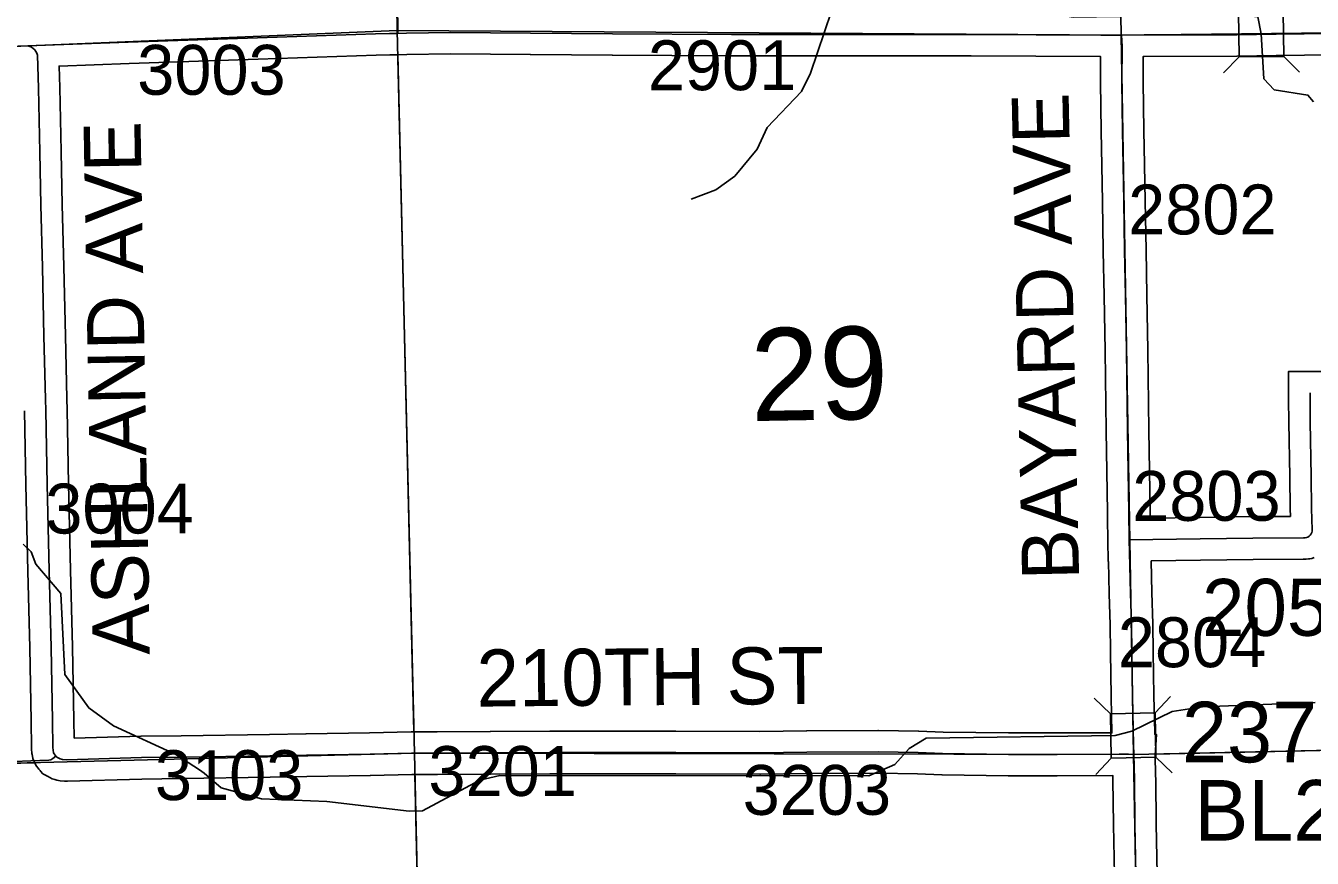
# Model space of a CAD drawing. Extents: x 23.6 to 68.7, y -63 to -29.
# Drawn here: x 33.122 to 34.927, y -44.871 to -43.703 of the extents above; entities that cross this region are included whole.
import ezdxf

# ---------------------------------------------------------------- set-up
doc = ezdxf.new("R2010")
doc.units = 0
for name, color, linetype in [('tdCoHydroRiver', 7, 'Continuous'), ('tdCoSecRdNmbr', 7, 'Continuous'), ('tdCoSecRdTxt', 7, 'Continuous'), ('tdCoSecRteBand', 7, 'Continuous'), ('tdCoSecRteCL', 7, 'Continuous'), ('tdCoSectLine', 7, 'Continuous'), ('tdCoSectLinePart', 7, 'Continuous'), ('tdCoSectNmbr', 7, 'Continuous'), ('tdCoStrucSec', 7, 'Continuous'), ('tdCoStrucSecCoName', 7, 'Continuous'), ('tdCoStrucSecFHWANum', 7, 'Continuous'), ('tdCoSurfGravel', 7, 'Continuous'), ('tdCoSurfLNO', 7, 'Continuous')]:
    doc.layers.add(name, color=color, linetype=linetype)

msp = doc.modelspace()

# ---------------------------------------------------------------- linework, layer by layer
at = {"layer": 'tdCoHydroRiver'}
for points in [[(34.8502, -43.6903), (34.8217, -43.6874), (34.5913, -43.6908), (34.5376, -43.6818), (34.4979, -43.66), (34.4457, -43.6399), (34.3935, -43.6293), (34.3399, -43.6329), (34.2989, -43.6427), (34.269, -43.6603), (34.2519, -43.6825), (34.2226, -43.7696), (34.2101, -43.7949), (34.1616, -43.8458), (34.1477, -43.8759), (34.1164, -43.9141), (34.0897, -43.9332), (34.0551, -43.9461)], [(34.9285, -43.8097), (34.9205, -43.8002), (34.8731, -43.7927), (34.8588, -43.7771), (34.8551, -43.714), (34.8502, -43.6903)], [(34.9305, -44.6526), (34.7727, -44.6586), (34.7301, -44.6652), (34.6735, -44.6925), (34.6499, -44.699), (34.3847, -44.7027), (34.3612, -44.7171), (34.3408, -44.7394), (34.3047, -44.7555), (33.7869, -44.7549), (33.7585, -44.7614), (33.6784, -44.8047), (33.6594, -44.8049), (33.5441, -44.7916), (33.4525, -44.7876), (33.3956, -44.7723), (33.3717, -44.7519), (33.3654, -44.7472), (33.3321, -44.7254), (33.2449, -44.6851), (33.21, -44.6601), (33.1765, -44.613), (33.1708, -44.4994), (33.1358, -44.4586), (33.1293, -44.4413), (33.1182, -44.4304)]]:
    msp.add_lwpolyline(points, dxfattribs=at)
at = {"layer": 'tdCoSecRteBand'}
for points in [[(33.1894, -44.7027), (33.2831, -44.6999), (33.2834, -44.6999), (33.2836, -44.6999), (33.3398, -44.6992), (33.4637, -44.6974), (33.5147, -44.6964), (33.5148, -44.6964), (33.5148, -44.6964), (33.604, -44.6951), (33.6622, -44.6936), (33.6624, -44.6936), (33.6627, -44.6936), (33.6831, -44.6935), (33.6834, -44.6934), (33.6836, -44.6935), (33.699, -44.6936), (33.7733, -44.693), (33.7734, -44.693), (33.7735, -44.693), (33.8568, -44.6926), (33.8569, -44.6926), (33.857, -44.6926), (33.9324, -44.6928), (34.0334, -44.6926), (34.0335, -44.6926), (34.0336, -44.6926), (34.1517, -44.6931), (34.217, -44.6921), (34.2172, -44.6921), (34.2174, -44.6921), (34.3173, -44.6918), (34.3176, -44.6918), (34.3179, -44.6918), (34.3742, -44.6928), (34.3744, -44.6928), (34.3747, -44.6928), (34.4086, -44.694), (34.5006, -44.6953), (34.5686, -44.6953), (34.6456, -44.6951), (34.6445, -44.6445), (34.6445, -44.6444), (34.6445, -44.6443), (34.6435, -44.5821), (34.6435, -44.5821), (34.6435, -44.582), (34.643, -44.5436), (34.6416, -44.5001), (34.6416, -44.4999), (34.6416, -44.4997), (34.6406, -44.4547), (34.6403, -44.4547), (34.6399, -44.4249), (34.6393, -44.395), (34.6391, -44.3858), (34.6391, -44.3857), (34.6391, -44.3856), (34.6374, -44.2711), (34.6374, -44.2711), (34.6374, -44.2711), (34.6359, -44.1592), (34.6346, -44.0818), (34.6334, -44.019), (34.6334, -44.019), (34.6334, -44.0189), (34.6322, -43.9499), (34.6322, -43.9498), (34.6322, -43.9498), (34.6314, -43.8988), (34.6305, -43.8508), (34.6305, -43.8507), (34.6305, -43.8507), (34.6295, -43.7819), (34.6295, -43.7816), (34.6295, -43.7813), (34.6296, -43.7464), (34.6293, -43.7464), (34.6293, -43.7462), (34.4481, -43.745), (34.3206, -43.7452), (34.3205, -43.7452), (34.3205, -43.7452), (34.1116, -43.745), (34.1115, -43.745), (34.1115, -43.745), (33.9448, -43.7442), (33.9447, -43.7442), (33.9447, -43.7442), (33.8297, -43.7434), (33.8296, -43.7434), (33.8296, -43.7434), (33.7177, -43.7422), (33.6563, -43.7433), (33.6443, -43.7435), (33.6324, -43.7437), (33.6133, -43.744), (33.4478, -43.7499), (33.4478, -43.7499), (33.4478, -43.7499), (33.2665, -43.756), (33.1684, -43.7595), (33.1693, -43.7896), (33.1693, -43.7897), (33.1693, -43.7897), (33.1714, -43.8793), (33.1714, -43.8795), (33.1714, -43.8796), (33.1726, -43.9541), (33.1749, -44.0409), (33.1749, -44.0409), (33.1749, -44.041), (33.1772, -44.1378), (33.1793, -44.2261), (33.1793, -44.2261), (33.1793, -44.2262), (33.1796, -44.2419), (33.1796, -44.2419), (33.1796, -44.242), (33.1818, -44.3458), (33.1844, -44.4668), (33.187, -44.5746), (33.187, -44.5747), (33.187, -44.5747), (33.189, -44.6772), (33.189, -44.6773), (33.189, -44.6774), (33.1894, -44.7027)], [(34.9948, -43.7434), (34.8762, -43.7448), (34.8762, -43.7448), (34.8762, -43.7448), (34.8212, -43.7454), (34.8211, -43.7454), (34.8209, -43.7454), (34.6908, -43.7458), (34.6896, -43.7458), (34.6895, -43.7813), (34.6904, -43.8497), (34.6914, -43.8977), (34.6914, -43.8978), (34.6914, -43.8979), (34.6922, -43.9489), (34.6934, -44.0178), (34.6946, -44.0807), (34.6946, -44.0808), (34.6946, -44.0808), (34.6959, -44.1583), (34.6959, -44.1583), (34.6959, -44.1583), (34.6974, -44.2703), (34.6991, -44.3846), (34.6993, -44.3939), (34.7688, -44.393), (34.8427, -44.3917), (34.8429, -44.3917), (34.8431, -44.3917), (34.8959, -44.3913), (34.8957, -44.3807), (34.8957, -44.3806), (34.8957, -44.3805), (34.8951, -44.3357), (34.8938, -44.2591), (34.8938, -44.2589), (34.8938, -44.2588), (34.8935, -44.2279), (34.8935, -44.2278), (34.8935, -44.2277), (34.8935, -44.218), (34.8935, -44.188), (34.9535, -44.188)], [(34.6492, -44.8942), (34.6477, -44.8242), (34.6477, -44.8241), (34.6477, -44.8239), (34.647, -44.7612), (34.6469, -44.7551), (34.5687, -44.7553), (34.5687, -44.7553), (34.5686, -44.7553), (34.5004, -44.7553), (34.5002, -44.7553), (34.5, -44.7553), (34.4074, -44.7539), (34.4071, -44.7539), (34.4068, -44.7539), (34.3729, -44.7528), (34.3172, -44.7518), (34.2177, -44.7521), (34.1523, -44.7531), (34.152, -44.7531), (34.1517, -44.7531), (34.0335, -44.7526), (33.9324, -44.7528), (33.9324, -44.7528), (33.9323, -44.7528), (33.857, -44.7526), (33.7738, -44.753), (33.6992, -44.7536), (33.6989, -44.7536), (33.6986, -44.7536), (33.6833, -44.7535), (33.6634, -44.7536), (33.6053, -44.7551), (33.6052, -44.7551), (33.605, -44.7551), (33.5158, -44.7564), (33.4647, -44.7574), (33.4647, -44.7574), (33.4646, -44.7574), (33.3406, -44.7592), (33.3406, -44.7592), (33.3406, -44.7592), (33.2846, -44.7599), (33.18, -44.763), (33.1779, -44.763), (33.1759, -44.7628), (33.1698, -44.7622), (33.1675, -44.7619), (33.1654, -44.7613), (33.1622, -44.7605), (33.1587, -44.7596), (33.1555, -44.7578), (33.1519, -44.7559), (33.1518, -44.7558), (33.1517, -44.7558), (33.1502, -44.7549), (33.1458, -44.7525), (33.1425, -44.7488), (33.1417, -44.748), (33.141, -44.7471), (33.1399, -44.7459), (33.139, -44.7446), (33.1368, -44.7417), (33.1347, -44.7387), (33.1333, -44.7353), (33.1327, -44.7336), (33.1316, -44.7309), (33.131, -44.728), (33.1305, -44.7254), (33.1303, -44.7242), (33.1302, -44.723), (33.1297, -44.7184), (33.1295, -44.717), (33.1295, -44.7156), (33.129, -44.6782), (33.1271, -44.576), (33.1244, -44.4682), (33.1244, -44.4682), (33.1244, -44.4681), (33.1218, -44.3471), (33.1218, -44.3471), (33.1218, -44.3471), (33.1197, -44.2432)], [(34.9291, -44.4491), (34.9262, -44.4502), (34.9232, -44.4507), (34.9212, -44.451), (34.9182, -44.4514), (34.9151, -44.4513), (34.9139, -44.4512), (34.8436, -44.4517), (34.7698, -44.453), (34.7697, -44.453), (34.7696, -44.453), (34.7006, -44.4539), (34.7015, -44.4982), (34.703, -44.5419), (34.703, -44.5422), (34.703, -44.5426), (34.7035, -44.5812), (34.7045, -44.6432), (34.7056, -44.6948), (34.7056, -44.6948), (34.7057, -44.6974), (34.7082, -44.6975), (34.7063, -44.7262), (34.7069, -44.7548), (34.707, -44.7601), (34.707, -44.7602), (34.707, -44.7603), (34.7077, -44.8231), (34.7092, -44.893)]]:
    msp.add_lwpolyline(points, dxfattribs=at)
at = {"layer": 'tdCoSecRteCL'}
for points in [[(33.6438, -43.7133), (33.6431, -43.6704), (33.6431, -43.6594), (33.6423, -43.5711), (33.6423, -43.569), (33.6414, -43.5422), (33.641, -43.4887), (33.6398, -43.4337), (33.6388, -43.3646), (33.6385, -43.3309), (33.6383, -43.3166), (33.6377, -43.2612), (33.637, -43.2002), (33.636, -43.1606), (33.6352, -43.1072), (33.6349, -43.0733), (33.6334, -43.0333), (33.6336, -42.9715), (33.633, -42.9379), (33.6296, -42.7105)], [(33.1246, -43.731), (33.1363, -43.7306), (33.2655, -43.726), (33.4468, -43.7199), (33.6125, -43.714), (33.6319, -43.7137), (33.6438, -43.7135), (33.6558, -43.7133), (33.7176, -43.7122), (33.8299, -43.7134), (33.9449, -43.7142), (34.1116, -43.715), (34.3205, -43.7152), (34.4482, -43.715), (34.6299, -43.7162), (34.659, -43.7161)], [(34.659, -43.7161), (34.6906, -43.7158), (34.8208, -43.7154), (34.8759, -43.7148), (34.9945, -43.7134), (35.113, -43.7114), (35.1576, -43.7106), (35.2387, -43.7096), (35.3588, -43.7085), (35.5023, -43.7067), (35.6149, -43.7053), (35.6441, -43.7049), (35.6516, -43.7051)], [(34.6699, -44.4243), (34.6691, -44.3851), (34.6674, -44.2707), (34.6659, -44.1587), (34.6646, -44.0813), (34.6634, -44.0184), (34.6622, -43.9494), (34.6614, -43.8983), (34.6604, -43.8502), (34.6595, -43.7814), (34.6597, -43.7321), (34.659, -43.7161)], [(32.7051, -43.7392), (32.7101, -43.743), (32.7204, -43.7463), (32.7322, -43.7469), (32.8375, -43.7426), (32.99, -43.7359), (33.1246, -43.731)], [(34.6763, -44.7254), (34.6688, -44.7249), (34.6559, -44.7251), (34.5686, -44.7253), (34.5004, -44.7253), (34.4078, -44.7239), (34.3736, -44.7228), (34.3174, -44.7218), (34.2175, -44.7221), (34.1519, -44.7231), (34.0335, -44.7226), (33.9324, -44.7228), (33.8569, -44.7226), (33.7736, -44.723), (33.6989, -44.7236), (33.6833, -44.7235), (33.6629, -44.7236), (33.6046, -44.7251), (33.5153, -44.7264), (33.4642, -44.7274), (33.3402, -44.7292), (33.284, -44.7299), (33.1791, -44.733), (33.173, -44.7323), (33.1699, -44.7315), (33.1663, -44.7295), (33.1648, -44.7287), (33.164, -44.7279), (33.1633, -44.7271), (33.1612, -44.7241), (33.1605, -44.7225), (33.16, -44.7198), (33.1595, -44.7152), (33.159, -44.6777), (33.1571, -44.5753), (33.1544, -44.4675), (33.1518, -44.3465), (33.1497, -44.2426), (33.1493, -44.2268), (33.1472, -44.1385), (33.1449, -44.0417), (33.1426, -43.9547), (33.1414, -43.8801), (33.1393, -43.7905), (33.138, -43.7441), (33.1371, -43.7414), (33.1359, -43.7389), (33.1342, -43.7366), (33.1322, -43.7346), (33.1299, -43.733), (33.1273, -43.7318), (33.1246, -43.731)], [(34.6699, -44.4243), (34.7692, -44.423), (34.8433, -44.4217), (34.9145, -44.4212), (34.9166, -44.4213), (34.9186, -44.421), (34.9206, -44.4203), (34.9224, -44.4192), (34.9239, -44.4177), (34.9251, -44.416), (34.9259, -44.4141), (34.9263, -44.4121), (34.9263, -44.41), (34.9257, -44.3801), (34.9251, -44.3352), (34.9238, -44.2585), (34.9235, -44.2277), (34.9235, -44.218)], [(34.6763, -44.7254), (34.676, -44.7121), (34.6745, -44.6438), (34.6735, -44.5817), (34.673, -44.5429), (34.6715, -44.499), (34.6703, -44.4418), (34.6699, -44.4243)], [(34.6945, -45.7256), (34.6932, -45.6352), (34.6918, -45.5373), (34.6895, -45.4186), (34.6883, -45.3212), (34.6861, -45.2534), (34.6841, -45.1632), (34.6836, -45.0961), (34.6824, -45.0236), (34.6802, -44.9471), (34.6792, -44.8936), (34.6777, -44.8236), (34.677, -44.7607), (34.6763, -44.7254)]]:
    msp.add_lwpolyline(points, dxfattribs=at)
at = {"layer": 'tdCoSectLine'}
for points in [[(33.6292, -42.7104), (33.6428, -43.7095)], [(34.6413, -42.7108), (34.6586, -43.7161)], [(32.6879, -43.7492), (33.6428, -43.7095)], [(33.6428, -43.7095), (34.6586, -43.7161)], [(33.6428, -43.7095), (33.6668, -44.7238)], [(34.6586, -43.7161), (35.6707, -43.7047)], [(34.6586, -43.7161), (34.6759, -44.7254)], [(34.6759, -44.7254), (35.6814, -44.7034)], [(32.7112, -44.7475), (33.6668, -44.7238)], [(33.6668, -44.7238), (34.6759, -44.7254)], [(33.6668, -44.7238), (33.6895, -45.7373)], [(34.6759, -44.7254), (34.6942, -45.7256)]]:
    msp.add_lwpolyline(points, dxfattribs=at)
at = {"layer": 'tdCoSectLinePart'}
for points in [[(33.6436, -43.7434), (33.666, -44.6936)], [(34.7059, -44.7248), (35.6518, -44.704)], [(32.7112, -44.7475), (33.1338, -44.737)], [(33.6674, -44.7536), (33.6889, -45.7071)]]:
    msp.add_lwpolyline(points, dxfattribs=at)
at = {"layer": 'tdCoStrucSec'}
for p, q in [((34.8239, -43.7466), (34.802, -43.769)), ((34.8865, -43.746), (34.9088, -43.7678)), ((34.6434, -44.6682), (34.6208, -44.6465)), ((34.706, -44.6668), (34.7276, -44.6442)), ((34.6447, -44.7308), (34.6231, -44.7534)), ((34.7073, -44.7294), (34.7299, -44.751))]:
    msp.add_line(p, q, dxfattribs=at)
for points in [[(34.8232, -43.684), (34.8858, -43.6834), (34.8865, -43.746), (34.8239, -43.7466)], [(34.6447, -44.7308), (34.6434, -44.6682), (34.706, -44.6668), (34.7073, -44.7294)]]:
    msp.add_lwpolyline(points, close=True, dxfattribs=at)
at = {"layer": 'tdCoSurfGravel'}
for points in [[(33.6438, -43.7133), (33.6431, -43.6704)], [(32.99, -43.7359), (33.1246, -43.731), (33.1363, -43.7306), (33.2655, -43.726), (33.4468, -43.7199), (33.6125, -43.714), (33.6319, -43.7137), (33.6438, -43.7135), (33.6558, -43.7133), (33.7176, -43.7122), (33.8299, -43.7134), (33.9449, -43.7142), (34.1116, -43.715), (34.3205, -43.7152), (34.4482, -43.715), (34.6299, -43.7162), (34.659, -43.7161), (34.6906, -43.7158), (34.8208, -43.7154), (34.8759, -43.7148), (34.9945, -43.7134)], [(34.6792, -44.8936), (34.6777, -44.8236), (34.677, -44.7607), (34.6763, -44.7254), (34.676, -44.7121), (34.6745, -44.6438), (34.6735, -44.5817), (34.673, -44.5429), (34.6715, -44.499), (34.6703, -44.4418), (34.6699, -44.4243), (34.6691, -44.3851), (34.6674, -44.2707), (34.6659, -44.1587), (34.6646, -44.0813), (34.6634, -44.0184), (34.6622, -43.9494), (34.6614, -43.8983), (34.6604, -43.8502), (34.6595, -43.7814), (34.6597, -43.7321), (34.659, -43.7161)], [(33.164, -44.7279), (33.1633, -44.7271), (33.1612, -44.7241), (33.1605, -44.7225), (33.16, -44.7198), (33.1595, -44.7152), (33.159, -44.6777), (33.1571, -44.5753), (33.1544, -44.4675), (33.1518, -44.3465), (33.1497, -44.2426), (33.1493, -44.2268), (33.1472, -44.1385), (33.1449, -44.0417), (33.1426, -43.9547), (33.1414, -43.8801), (33.1393, -43.7905), (33.138, -43.7441), (33.1371, -43.7414), (33.1359, -43.7389), (33.1342, -43.7366), (33.1322, -43.7346), (33.1299, -43.733), (33.1273, -43.7318), (33.1246, -43.731)], [(34.6699, -44.4243), (34.7692, -44.423), (34.8433, -44.4217), (34.9145, -44.4212), (34.9166, -44.4213), (34.9186, -44.421), (34.9206, -44.4203), (34.9224, -44.4192), (34.9239, -44.4177), (34.9251, -44.416), (34.9259, -44.4141), (34.9263, -44.4121), (34.9263, -44.41), (34.9257, -44.3801), (34.9251, -44.3352), (34.9238, -44.2585), (34.9235, -44.2277), (34.9235, -44.218)], [(33.164, -44.7279), (33.1648, -44.7287), (33.1663, -44.7295), (33.1699, -44.7315), (33.173, -44.7323), (33.1791, -44.733), (33.284, -44.7299), (33.3402, -44.7292), (33.4642, -44.7274), (33.5153, -44.7264), (33.6046, -44.7251), (33.6629, -44.7236), (33.6833, -44.7235)], [(33.6833, -44.7235), (33.6989, -44.7236), (33.7736, -44.723), (33.8569, -44.7226), (33.9324, -44.7228), (34.0335, -44.7226), (34.1519, -44.7231), (34.2175, -44.7221), (34.3174, -44.7218), (34.3736, -44.7228), (34.4078, -44.7239), (34.5004, -44.7253), (34.5686, -44.7253), (34.6559, -44.7251), (34.6688, -44.7249), (34.6763, -44.7254)]]:
    msp.add_lwpolyline(points, dxfattribs=at)
at = {"layer": 'tdCoSurfLNO'}
for p, q in [((33.1594, -44.7312), (33.164, -44.7279)), ((33.164, -44.7279), (33.164, -44.7279)), ((33.0367, -44.7374), (33.1289, -44.7345)), ((33.1289, -44.7345), (33.1538, -44.7336)), ((33.1538, -44.7336), (33.1569, -44.733)), ((33.1569, -44.733), (33.1594, -44.7312))]:
    msp.add_line(p, q, dxfattribs=at)

# ---------------------------------------------------------------- texts
at = {"layer": 'tdCoSecRdNmbr'}
for s, rotation, p in [('3003', 0.0263, (33.278, -43.7997)), ('2901', 0.0268, (33.9944, -43.7933)), ('2802', 0.0273, (34.6683, -43.9957)), ('2803', 0.0273, (34.674, -44.3976)), ('3004', 0.0262, (33.1491, -44.4154)), ('2804', 0.0273, (34.6538, -44.603)), ('3103', 0.0264, (33.3028, -44.7895)), ('3201', 0.0266, (33.6866, -44.7837)), ('3203', 0.0269, (34.1275, -44.8102))]:
    msp.add_text(s, height=0.07, rotation=rotation, dxfattribs=at).set_placement(p)
at = {"layer": 'tdCoSecRdTxt'}
for s, rotation, p in [('BAYARD AVE', 91.246, (34.5996, -44.4799)), ('ASHLAND AVE', 91, (33.2957, -44.5853)), ('205TH ST', 0.1168, (34.7721, -44.5592)), ('210TH ST', 0.4595, (33.7543, -44.6583))]:
    msp.add_text(s, height=0.08, rotation=rotation, dxfattribs=at).set_placement(p)
at = {"layer": 'tdCoSectNmbr'}
msp.add_text('29', height=0.13, rotation=1.0269, dxfattribs=at).set_placement((34.1394, -44.2577))
at = {"layer": 'tdCoStrucSecCoName'}
msp.add_text('BL291212.0', height=0.085, dxfattribs=at).set_placement((34.7611, -44.8463))
at = {"layer": 'tdCoStrucSecFHWANum'}
msp.add_text('237670', height=0.085, dxfattribs=at).set_placement((34.7438, -44.7365))

doc.saveas('drawing.dxf')
